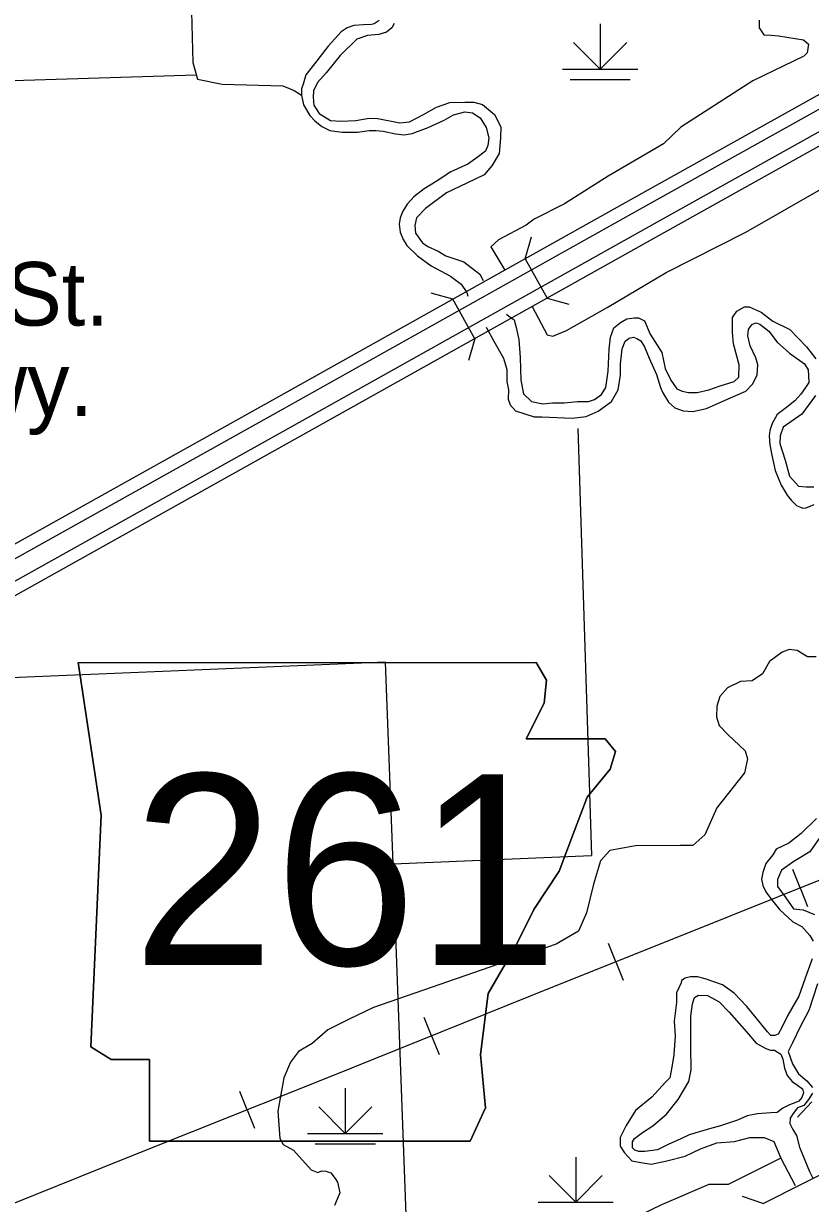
# Model space of a CAD drawing. Extents: x 1084508 to 1142749, y 1057638 to 1093403.
# Drawn here: x 1129416 to 1131057, y 1085455 to 1087915 of the extents above; entities that cross this region are included whole.
import ezdxf

# ---------------------------------------------------------------- set-up
doc = ezdxf.new("R2010")
doc.units = 0
for name, color, linetype in [('Level 15', 7, 'Continuous'), ('Level 19', 7, 'Continuous'), ('Level 21', 7, 'Continuous'), ('Level 32', 7, 'Continuous'), ('Level 35', 7, 'Continuous'), ('Level 37', 7, 'Continuous'), ('Level 39', 7, 'Continuous'), ('Level 4', 7, 'Continuous'), ('Level 40', 7, 'Continuous'), ('Level 41', 7, 'Continuous'), ('Level 44', 7, 'Continuous'), ('Level 47', 7, 'Continuous'), ('Level 5', 7, 'Continuous'), ('Level 6', 7, 'Continuous')]:
    doc.layers.add(name, color=color, linetype=linetype)

msp = doc.modelspace()

# ---------------------------------------------------------------- linework, layer by layer
at = {"layer": 'Level 15'}
msp.add_lwpolyline([(1131123.1, 1085537.3), (1130959.4, 1085454.8)], dxfattribs=at)
at = {"layer": 'Level 19'}
for points in [[(1125570.8, 1085456), (1125906.7, 1085513.1), (1126629.3, 1085635), (1127313, 1085751.9), (1127413.8, 1085771.8), (1127529.5, 1085803.2), (1127631.6, 1085838.9), (1127747.3, 1085887.5), (1127891, 1085962), (1128592, 1086352.1), (1129299.5, 1086745.1), (1129953.9, 1087110.1), (1130700.8, 1087528), (1131399.5, 1087917.8), (1131603.3, 1088032.7), (1131686, 1088075.1), (1132261.9, 1088351.4), (1132934.2, 1088671.1), (1133321.4, 1088856.5), (1133465.5, 1088936.9), (1133575, 1089002.3), (1133716, 1089095.3), (1133825.2, 1089174.3)], [(1133828.1, 1089093.1), (1133754.4, 1089039.7), (1133610.9, 1088945.1), (1133499.3, 1088878.4), (1133352.4, 1088796.6), (1132963.2, 1088610.2), (1132291, 1088290.5), (1131716, 1088014.6), (1131635.3, 1087973.2), (1131432.5, 1087858.9), (1130733.7, 1087469.1), (1129986.8, 1087051.2), (1129332.3, 1086686.1), (1128624.8, 1086293.1), (1127922.9, 1085902.5), (1127775.9, 1085826.4), (1127655.8, 1085775.9), (1127549.5, 1085738.7), (1127429.2, 1085706), (1127325.2, 1085685.5), (1126640.6, 1085568.5), (1125918, 1085446.6), (1125573.5, 1085388)], [(1133452.2, 1088960), (1133309.1, 1088880.2), (1132922.7, 1088695.2), (1132250.4, 1088375.4), (1131674.1, 1088099), (1131590.7, 1088056.2), (1131386.4, 1087941), (1130687.8, 1087551.3), (1129940.9, 1087133.4), (1129286.5, 1086768.4), (1128579, 1086375.4), (1127878.4, 1085985.5), (1127735.9, 1085911.7), (1127622, 1085863.9), (1127521.5, 1085828.7), (1127407.7, 1085797.8), (1127308.2, 1085778.2), (1126624.8, 1085661.3), (1125902.2, 1085539.4), (1125569.8, 1085482.9), (1125570.8, 1085456)], [(1125573.5, 1085388), (1125572.4, 1085414.8), (1125913.5, 1085472.9), (1126636.1, 1085594.8), (1127320.4, 1085711.8), (1127423.1, 1085732), (1127541.6, 1085764.2), (1127646.2, 1085800.8), (1127764.6, 1085850.5), (1127910.3, 1085926), (1128611.8, 1086316.4), (1129319.3, 1086709.4), (1129973.8, 1087074.5), (1130720.7, 1087492.4), (1131419.4, 1087882.2), (1131622.7, 1087996.7), (1131704.1, 1088038.5), (1132279.5, 1088314.5), (1132951.7, 1088634.3), (1133340.2, 1088820.3), (1133485.9, 1088901.5)]]:
    msp.add_lwpolyline(points, dxfattribs=at)
at = {"layer": 'Level 21'}
for p, q in [((1129529.5, 1086583.2), (1129577.3, 1086264.5)), ((1129577.3, 1086264.5), (1129529.5, 1086583.2)), ((1130506.6, 1086546), (1130484.6, 1086582.7)), ((1130484.6, 1086582.7), (1130506.6, 1086546)), ((1130501.3, 1086498.2), (1130506.6, 1086546)), ((1130506.6, 1086546), (1130501.3, 1086498.2)), ((1130464.1, 1086423.8), (1130501.3, 1086498.2)), ((1130501.3, 1086498.2), (1130464.1, 1086423.8)), ((1130628.7, 1086423.8), (1130464.1, 1086423.8)), ((1130464.1, 1086423.8), (1130628.7, 1086423.8)), ((1130650, 1086397.3), (1130628.7, 1086423.8)), ((1130628.7, 1086423.8), (1130650, 1086397.3)), ((1130639.3, 1086360.1), (1130650, 1086397.3)), ((1130650, 1086397.3), (1130639.3, 1086360.1)), ((1130591.5, 1086301.7), (1130639.3, 1086360.1)), ((1130639.3, 1086360.1), (1130591.5, 1086301.7)), ((1130565, 1086232.7), (1130591.5, 1086301.7)), ((1130591.5, 1086301.7), (1130565, 1086232.7)), ((1129577.3, 1086264.5), (1129556, 1085781.3)), ((1129556, 1085781.3), (1129577.3, 1086264.5)), ((1130533.1, 1086147.7), (1130565, 1086232.7)), ((1130565, 1086232.7), (1130533.1, 1086147.7)), ((1130480, 1086068.1), (1130533.1, 1086147.7)), ((1130533.1, 1086147.7), (1130480, 1086068.1)), ((1130442.9, 1085993.7), (1130480, 1086068.1)), ((1130480, 1086068.1), (1130442.9, 1085993.7)), ((1130384.4, 1085892.8), (1130442.9, 1085993.7)), ((1130442.9, 1085993.7), (1130384.4, 1085892.8)), ((1130368.5, 1085765.4), (1130384.4, 1085892.8)), ((1130384.4, 1085892.8), (1130368.5, 1085765.4)), ((1129556, 1085781.3), (1129598.5, 1085754.8)), ((1129598.5, 1085754.8), (1129556, 1085781.3)), ((1130379.1, 1085653.9), (1130368.5, 1085765.4)), ((1130368.5, 1085765.4), (1130379.1, 1085653.9)), ((1129598.5, 1085754.8), (1129678.2, 1085754.8)), ((1129678.2, 1085754.8), (1129598.5, 1085754.8)), ((1129678.2, 1085754.8), (1129678.2, 1085584.8)), ((1129678.2, 1085584.8), (1129678.2, 1085754.8)), ((1130347.3, 1085584.8), (1130379.1, 1085653.9)), ((1130379.1, 1085653.9), (1130347.3, 1085584.8)), ((1129678.2, 1085584.8), (1130347.3, 1085584.8)), ((1130347.3, 1085584.8), (1129678.2, 1085584.8))]:
    msp.add_line(p, q, dxfattribs=at)
msp.add_lwpolyline([(1129529.5, 1086583.2), (1130484.6, 1086582.7)], dxfattribs=at)
msp.add_lwpolyline([(1129529.5, 1086583.2), (1130484.6, 1086582.7)], dxfattribs=at)
at = {"layer": 'Level 32'}
msp.add_lwpolyline([(1131029.9, 1085634.7), (1131060, 1085666.6)], dxfattribs=at)
at = {"layer": 'Level 35'}
for points in [[(1130157.7, 1087921.6), (1130147.2, 1087915.1), (1130141.6, 1087913.5), (1130124.6, 1087912.7), (1130104.5, 1087911.1), (1130090.8, 1087906.2), (1130077.9, 1087898.2), (1130051.2, 1087868.3), (1130022.2, 1087831.2), (1130004.5, 1087808.6), (1129998.8, 1087789.2), (1129995.6, 1087779.5), (1129995.6, 1087765.8), (1129999.6, 1087745.7), (1130012.5, 1087723.9), (1130023, 1087712.6), (1130037.5, 1087700.5), (1130054.5, 1087692.4), (1130080.3, 1087689.2), (1130112.5, 1087689.2), (1130136.7, 1087692.4), (1130150.4, 1087692.4), (1130165.8, 1087690.8), (1130191.6, 1087685.1), (1130209.3, 1087683.5), (1130226.2, 1087685.9), (1130259.3, 1087698.9), (1130293.2, 1087714.2), (1130312.5, 1087724.7), (1130335.9, 1087731.1), (1130352.1, 1087729.5), (1130368.2, 1087719), (1130380.3, 1087698.9), (1130385.9, 1087676.9), (1130384.3, 1087660.8), (1130379.5, 1087649.5), (1130361.7, 1087635.8), (1130342.4, 1087622), (1130306.9, 1087605.9), (1130276.2, 1087585.7), (1130251.2, 1087570.4), (1130229.5, 1087554.3), (1130215.8, 1087538.9), (1130206.9, 1087524.4), (1130201.2, 1087509.9), (1130198.8, 1087497), (1130201.2, 1087480), (1130207.7, 1087464.7), (1130214.9, 1087452.6), (1130237.5, 1087430.8), (1130265.8, 1087409.8), (1130306.1, 1087388.9), (1130328.7, 1087371.9), (1130340, 1087354.2), (1130342.1, 1087347)], [(1130188.4, 1087915.4), (1130183.6, 1087906.4), (1130172.4, 1087897.3), (1130156.4, 1087892.4), (1130132.8, 1087890.3), (1130110.5, 1087882.7), (1130075.7, 1087848.6), (1130046.5, 1087812.4), (1130028.4, 1087792.2), (1130020.7, 1087775.1), (1130019.4, 1087761.9), (1130021.4, 1087745.2), (1130031.9, 1087727.8), (1130055.5, 1087713.2), (1130077.1, 1087711.8), (1130108.4, 1087713.2), (1130136.3, 1087718), (1130154.3, 1087717.4), (1130200.3, 1087708.3), (1130220.4, 1087710.4), (1130249.7, 1087725.7), (1130276.8, 1087741), (1130304.6, 1087750.8), (1130336, 1087751.5), (1130354.7, 1087751.5), (1130372.8, 1087746.6), (1130397.9, 1087725.7), (1130411.1, 1087699.9), (1130410.4, 1087677), (1130407.6, 1087644.3), (1130392.3, 1087618.8), (1130376.3, 1087600.1), (1130340.1, 1087582.6), (1130297.7, 1087562.5), (1130253.8, 1087529.7), (1130235.1, 1087510.2), (1130231.6, 1087494.2), (1130233, 1087478.2), (1130247.6, 1087458), (1130259.1, 1087450.1)], [(1130259.1, 1087450.1), (1130280.6, 1087440.5), (1130296.3, 1087431.3), (1130334.1, 1087418.3), (1130367.5, 1087392.4), (1130374.4, 1087379.5)], [(1130422.8, 1087309.6), (1130426.9, 1087306), (1130438.7, 1087297.6), (1130442.9, 1087281.6), (1130448.5, 1087256.6), (1130451.2, 1087219), (1130452.6, 1087171.6), (1130458.2, 1087143.1), (1130474.9, 1087127.1), (1130498.6, 1087122.2), (1130518.7, 1087124.3), (1130543.1, 1087124.3), (1130570.9, 1087127.1), (1130593.9, 1087127.1), (1130606.4, 1087131.3), (1130621, 1087141.7), (1130630.1, 1087156.3), (1130634.9, 1087190.4), (1130637, 1087236.4), (1130639.9, 1087261.7), (1130646.8, 1087281.1), (1130660.8, 1087291.6), (1130674, 1087299.9), (1130689.3, 1087302), (1130698.3, 1087302), (1130710.9, 1087295.1), (1130722.7, 1087267.9), (1130747, 1087229.6), (1130754, 1087196.2), (1130765.8, 1087171.8), (1130778.4, 1087153.7), (1130789.5, 1087148.9), (1130802.7, 1087146.1), (1130820.8, 1087146.1), (1130845.2, 1087151.7), (1130868.8, 1087160), (1130898, 1087169.1)], [(1130898, 1087169.1), (1130907.8, 1087178.1), (1130908.5, 1087203.9), (1130896.6, 1087247.7), (1130894.6, 1087271.4), (1130894.6, 1087302.7), (1130903.6, 1087315.3), (1130919.6, 1087324.3), (1130929.3, 1087324.3), (1130954.4, 1087313.2), (1130978.7, 1087294.4), (1131014.2, 1087277), (1131049, 1087241.5), (1131068.5, 1087216.4)], [(1130922.3, 1087149), (1130936.8, 1087164.3), (1130945.7, 1087182.9), (1130947.3, 1087203.9), (1130943.3, 1087218.4), (1130931.2, 1087243.4), (1130926.3, 1087264.4), (1130928, 1087277.3), (1130931.2, 1087283), (1130936, 1087288.6), (1130944.1, 1087291), (1130951.3, 1087288.6), (1130969.9, 1087274.1), (1130987.6, 1087250.7), (1131013.4, 1087228.1), (1131044.9, 1087205.5), (1131052.2, 1087193.4), (1131053, 1087181.3), (1131053.8, 1087166.8), (1131048.1, 1087158.7), (1131036.8, 1087142.6), (1131024.7, 1087128.8), (1131004.6, 1087112.7), (1130987.6, 1087099.8), (1130977.2, 1087081.2), (1130972.3, 1087066.7), (1130970.7, 1087055.4), (1130972.3, 1087036.8), (1130976.4, 1087015.1), (1130983.6, 1086983.6), (1130995.7, 1086952.9), (1131008.6, 1086932), (1131016.7, 1086921.5), (1131028, 1086910.2), (1131040.9, 1086904.5), (1131048.1, 1086905.3), (1131065.1, 1086912.6)], [(1130380.3, 1087282.4), (1130396.4, 1087253.3), (1130416.6, 1087217.8), (1130423.8, 1087193.6), (1130423.9, 1087169.2), (1130427.1, 1087151.4), (1130426.3, 1087132.1), (1130430.4, 1087120), (1130441.6, 1087107.9), (1130480.4, 1087094.9), (1130496.5, 1087094.9), (1130560.2, 1087092.5), (1130589.2, 1087095.8), (1130614.2, 1087107), (1130641.7, 1087127.2), (1130656.2, 1087151.4), (1130661, 1087182.1), (1130661, 1087205.5), (1130664.2, 1087237), (1130670.7, 1087253.1), (1130678.8, 1087259.6), (1130687.6, 1087261.2), (1130694.9, 1087258.7), (1130702.9, 1087253.9), (1130711, 1087241), (1130720.7, 1087217.6), (1130736, 1087183.7), (1130744.1, 1087156.3), (1130748.9, 1087145), (1130761, 1087125.6), (1130773.9, 1087114.3), (1130791.7, 1087107.9), (1130811.8, 1087106.2), (1130840.1, 1087112.7), (1130885.2, 1087132.9), (1130922.3, 1087149)], [(1131067.8, 1087139.8), (1131052.5, 1087118.9), (1131039.3, 1087100.8), (1131016.3, 1087084.8), (1131000.3, 1087073.7), (1130994.1, 1087055.6), (1130993.4, 1087039.6), (1131004.5, 1087004.8), (1131013.5, 1086971.3), (1131032.3, 1086950.5), (1131048.3, 1086949.1), (1131064.3, 1086949.1)], [(1131069.7, 1086257.3), (1131037.4, 1086226.5), (1131011.6, 1086206.3), (1130985.8, 1086193.4), (1130978.5, 1086182.1), (1130964, 1086163.6), (1130957.5, 1086145), (1130955.1, 1086131.3), (1130957.5, 1086117.6), (1130964, 1086104.7), (1130976.1, 1086088.5), (1130992.2, 1086067.5), (1131020.4, 1086041.7), (1131039, 1086032), (1131055.9, 1086013.5), (1131062.4, 1086001.4)], [(1131081.4, 1086224.9), (1131055.6, 1086188), (1131022.2, 1086167.8), (1130996.5, 1086149.7), (1130988.1, 1086130.2), (1130988.1, 1086115.6), (1131005.5, 1086092.4), (1131021.5, 1086069.4), (1131041.7, 1086067.3), (1131065.4, 1086057.6)], [(1131060.8, 1085965.1), (1131049.5, 1085934.4), (1131032.5, 1085886.8), (1131010, 1085847.3), (1130997.1, 1085821.4), (1130989.8, 1085807.7), (1130982.5, 1085805.3), (1130974.5, 1085805.3), (1130967.2, 1085812.6), (1130943.8, 1085841.6), (1130924.5, 1085865.8), (1130897.9, 1085893.3), (1130873.7, 1085911), (1130837.4, 1085923.1), (1130821.2, 1085927.1), (1130806.7, 1085927.1), (1130795.4, 1085924.7), (1130788.2, 1085919.9), (1130787.4, 1085915), (1130777.7, 1085894.1)], [(1131071.6, 1085912.8), (1131053.5, 1085857.1), (1131035.5, 1085823), (1131019.4, 1085789.5), (1131010.4, 1085771.9), (1131019.4, 1085746.1), (1131032, 1085725.2), (1131049.4, 1085710.6), (1131061.2, 1085696.7)], [(1130777.7, 1085894.1), (1130777.7, 1085873.9), (1130772.9, 1085835.2), (1130774.5, 1085804.5), (1130772, 1085765), (1130768, 1085739.1), (1130764, 1085716.5), (1130754.3, 1085707.7), (1130726.1, 1085676.2), (1130692.2, 1085648.8), (1130672.9, 1085617.3), (1130659.9, 1085592.3), (1130659.9, 1085574.5), (1130668.8, 1085560), (1130684.1, 1085543.9), (1130703.5, 1085539.8), (1130724.5, 1085536.6), (1130757.5, 1085543.9), (1130795.4, 1085553.5), (1130827.7, 1085568.9), (1130861.6, 1085581), (1130898.7, 1085584.2), (1130930.9, 1085592.3), (1130960.8, 1085592.3), (1130980.9, 1085584.2)], [(1130869.6, 1085616.5), (1130846.2, 1085610), (1130804.3, 1085597.9), (1130785, 1085589.1), (1130761.6, 1085578.6), (1130738.2, 1085566.5), (1130711.6, 1085563.2), (1130698.7, 1085563.2), (1130690.6, 1085565.7), (1130685.8, 1085570.5), (1130685.8, 1085575.3), (1130685.8, 1085583.4), (1130689.8, 1085589.9), (1130706.7, 1085602.8), (1130728.5, 1085616.5), (1130756.7, 1085640.7), (1130780.9, 1085671.4), (1130803.5, 1085709.3), (1130808.3, 1085733.5), (1130807.5, 1085781.9), (1130807.5, 1085845.6), (1130810.8, 1085870.7), (1130814.8, 1085884.4), (1130823.7, 1085889.2), (1130842.2, 1085888.4), (1130866.4, 1085875.5), (1130887.4, 1085853.7), (1130923.7, 1085812.6), (1130943.8, 1085789.2), (1130964, 1085777.9), (1130973.7, 1085774.6), (1130981.7, 1085774.6), (1130995.4, 1085765.8), (1130999.5, 1085755.3), (1131002.7, 1085736.7), (1131008.4, 1085721.4), (1131018.8, 1085709.3), (1131030.1, 1085701.2), (1131040.6, 1085693.9), (1131042.2, 1085685.1), (1131039, 1085675.4), (1131032.5, 1085668.1), (1131024.5, 1085664.9), (1131013.2, 1085660.1), (1130999.5, 1085653.6), (1130987.4, 1085644.7), (1130974.5, 1085643.9), (1130946.3, 1085641.5), (1130925.3, 1085637.5), (1130905.1, 1085628.6), (1130869.6, 1085616.5)], [(1131061.2, 1085684.6), (1131052.8, 1085671.4), (1131043.1, 1085658.9), (1131029.9, 1085654), (1131020.8, 1085642.2), (1131014.6, 1085632.4), (1131013.9, 1085621.3), (1131020.1, 1085608.8), (1131027.8, 1085596.2), (1131034.1, 1085571.9), (1131054.8, 1085521.1), (1131061.9, 1085507.7)], [(1130980.9, 1085584.2), (1130995.3, 1085548.9), (1131024.8, 1085491.9)], [(1130995.3, 1085548.9), (1130885.4, 1085494), (1130845.3, 1085494), (1130746, 1085451.7), (1130553.8, 1085358.7), (1130439.7, 1085295.3), (1130416.4, 1085272.1), (1130416.4, 1085255.2), (1130427, 1085234.1), (1130449.3, 1085198)]]:
    msp.add_lwpolyline(points, dxfattribs=at)
at = {"layer": 'Level 37'}
msp.add_lwpolyline([(1130914.7, 1085469.6), (1130959.4, 1085454.8)], dxfattribs=at)
at = {"layer": 'Level 39'}
for p, q in [((1130462, 1087425), (1130474.8, 1087470.3)), ((1130462, 1087425), (1130508, 1087342.8)), ((1130310.8, 1087340.4), (1130265.5, 1087353.2)), ((1130356.7, 1087258.2), (1130310.8, 1087340.4)), ((1130508, 1087342.8), (1130553.3, 1087330)), ((1130356.7, 1087258.2), (1130344, 1087212.9))]:
    msp.add_line(p, q, dxfattribs=at)
at = {"layer": 'Level 4'}
msp.add_lwpolyline([(1128922, 1087781.7), (1129775.7, 1087808.3)], dxfattribs=at)
at = {"layer": 'Level 40'}
for p, q in [((1131035.8, 1086112.7), (1131020.4, 1086151.1)), ((1131035.8, 1086112.7), (1131051.2, 1086074.2)), ((1130651.2, 1085958.5), (1130635.8, 1085997)), ((1130651.2, 1085958.5), (1130666.6, 1085920.1)), ((1130266.7, 1085804.1), (1130251.3, 1085842.5)), ((1130266.7, 1085804.1), (1130282.2, 1085765.6)), ((1129882.2, 1085649.9), (1129866.8, 1085688.3)), ((1129882.2, 1085649.9), (1129897.5, 1085611.4))]:
    msp.add_line(p, q, dxfattribs=at)
msp.add_lwpolyline([(1134040, 1087322.6), (1133385.5, 1087060.5), (1132774.6, 1086815.6), (1132287.4, 1086618.2), (1132106.2, 1086544.7), (1131884.5, 1086455.1), (1131694, 1086378.2), (1131299.9, 1086218.4), (1130887.2, 1086053.2), (1130472, 1085886.7), (1130052.9, 1085718), (1129626.3, 1085547.7), (1129206, 1085378.7), (1128791.2, 1085211.7), (1128362.9, 1085038.5), (1127956.1, 1084875.8), (1127539.2, 1084706.7), (1127121.4, 1084537.7), (1126688.9, 1084363.6)], dxfattribs=at)
msp.add_lwpolyline([(1134040, 1087322.6), (1133385.5, 1087060.5), (1132774.6, 1086815.6), (1132287.4, 1086618.2), (1132106.2, 1086544.7), (1131884.5, 1086455.1), (1131694, 1086378.2), (1131299.9, 1086218.4), (1130887.2, 1086053.2), (1130472, 1085886.7), (1130052.9, 1085718), (1129626.3, 1085547.7), (1129206, 1085378.7), (1128791.2, 1085211.7), (1128362.9, 1085038.5), (1127956.1, 1084875.8), (1127539.2, 1084706.7), (1127121.4, 1084537.7), (1126688.9, 1084363.6)], dxfattribs=at)
at = {"layer": 'Level 44'}
for p, q in [((1130618.3, 1087914.6), (1130618.3, 1087820.4)), ((1130618.3, 1087820.4), (1130562.8, 1087875.9)), ((1130618.3, 1087820.4), (1130673.8, 1087875.9)), ((1130539.9, 1087820.4), (1130696.8, 1087820.4)), ((1130555.6, 1087799), (1130681.1, 1087799)), ((1130086.7, 1085694.9), (1130086.7, 1085600.7)), ((1130086.7, 1085600.7), (1130031.2, 1085656.2)), ((1130086.7, 1085600.7), (1130142.2, 1085656.2)), ((1130008.2, 1085600.7), (1130165.2, 1085600.7)), ((1130023.9, 1085579.3), (1130149.5, 1085579.3)), ((1130567.3, 1085551.5), (1130567.3, 1085457.3)), ((1130567.3, 1085457.3), (1130511.8, 1085512.8)), ((1130567.3, 1085457.3), (1130622.8, 1085512.8)), ((1130488.9, 1085457.3), (1130645.8, 1085457.3))]:
    msp.add_line(p, q, dxfattribs=at)
at = {"layer": 'Level 47'}
for points in [[(1129762.2, 1087978.8), (1129766.2, 1087940.1), (1129768.6, 1087834.2), (1129778.2, 1087799.3), (1129829.9, 1087789.3), (1129956.2, 1087785.7), (1129980.3, 1087776.1), (1129995.6, 1087765.8)], [(1130950, 1087922.4), (1130950, 1087906.7), (1130959.6, 1087892.2), (1130975.2, 1087891), (1130990.6, 1087890.1)], [(1130990.6, 1087890.1), (1131042.7, 1087881.6), (1131052.6, 1087872.6), (1131050.1, 1087854.3), (1131042.9, 1087847.3), (1130937.1, 1087795.6), (1130786.7, 1087699.3), (1130750.6, 1087664.4), (1130635.1, 1087597), (1130543.7, 1087539.3), (1130480.6, 1087507.1), (1130463.9, 1087494.6), (1130406.1, 1087464), (1130390.1, 1087449.4), (1130419.3, 1087401.1)], [(1130476.6, 1087325.2), (1130507.7, 1087266.3), (1130519.5, 1087263.7), (1130548.2, 1087275.5), (1130633.3, 1087323.5), (1130756, 1087396.4), (1130922.3, 1087480.5), (1131185.7, 1087631), (1131334.9, 1087715.2), (1131360.2, 1087728.5), (1131391.3, 1087733.7)], [(1131068.9, 1086594.4), (1131050.9, 1086594.4), (1131029.2, 1086607.7), (1131012.4, 1086610.1), (1130997.9, 1086604.1), (1130971.5, 1086584.8), (1130957, 1086559.5), (1130935.4, 1086544.5), (1130911.3, 1086543.3), (1130883.7, 1086530), (1130868, 1086512), (1130862, 1086491.5), (1130860.8, 1086469.9), (1130866.8, 1086451.8), (1130884.9, 1086432.6), (1130920.9, 1086398.9), (1130925.8, 1086382), (1130919.7, 1086353.1), (1130862, 1086279.7), (1130836.7, 1086223.2), (1130811.5, 1086201.5), (1130785, 1086201.5), (1130692.4, 1086200.3), (1130638.3, 1086190.7), (1130619, 1086169), (1130604.6, 1086120.9)], [(1130604.6, 1086120.9), (1130589.6, 1086061), (1130573.3, 1086022.3), (1130526.5, 1085995.8), (1130422.6, 1085959.2), (1130145.7, 1085863.4), (1130094.8, 1085839), (1130050, 1085816.6), (1130017.4, 1085788.1), (1129988.9, 1085771.8), (1129972.6, 1085749.4), (1129958.4, 1085716.8), (1129946.1, 1085647.5), (1129950.2, 1085590.5), (1129957.2, 1085577.7), (1129978.7, 1085566), (1130015.2, 1085524.8)], [(1130015.2, 1085524.8), (1130029.1, 1085519.5), (1130038.1, 1085523.1), (1130046.4, 1085522.4), (1130056.7, 1085518.3), (1130065.7, 1085506.7), (1130070.5, 1085499.1), (1130075.3, 1085476.6), (1130064.5, 1085450.2)]]:
    msp.add_lwpolyline(points, dxfattribs=at)
at = {"layer": 'Level 5'}
for points in [[(1130571.8, 1087071), (1130600.3, 1086180.5)], [(1130186.5, 1086163.1), (1130600.3, 1086180.5)]]:
    msp.add_lwpolyline(points, dxfattribs=at)
at = {"layer": 'Level 6'}
msp.add_lwpolyline([(1130254.2, 1084319.7), (1130248.2, 1084491.5), (1130186.5, 1086163.1), (1130170.5, 1086583.3), (1129339, 1086548.7), (1129332.9, 1086709.1)], dxfattribs=at)

# ---------------------------------------------------------------- texts
at = {"layer": 'Level 21'}
msp.add_text('261', height=397.75, dxfattribs=at).set_placement((1129643, 1085952.2))
at = {"layer": 'Level 41'}
for s, p in [('End St.', (1129012.4, 1087285.5)), ('Hwy.', (1129166.7, 1087097.2))]:
    msp.add_text(s, height=132.58, dxfattribs=at).set_placement(p)

doc.saveas('drawing.dxf')
